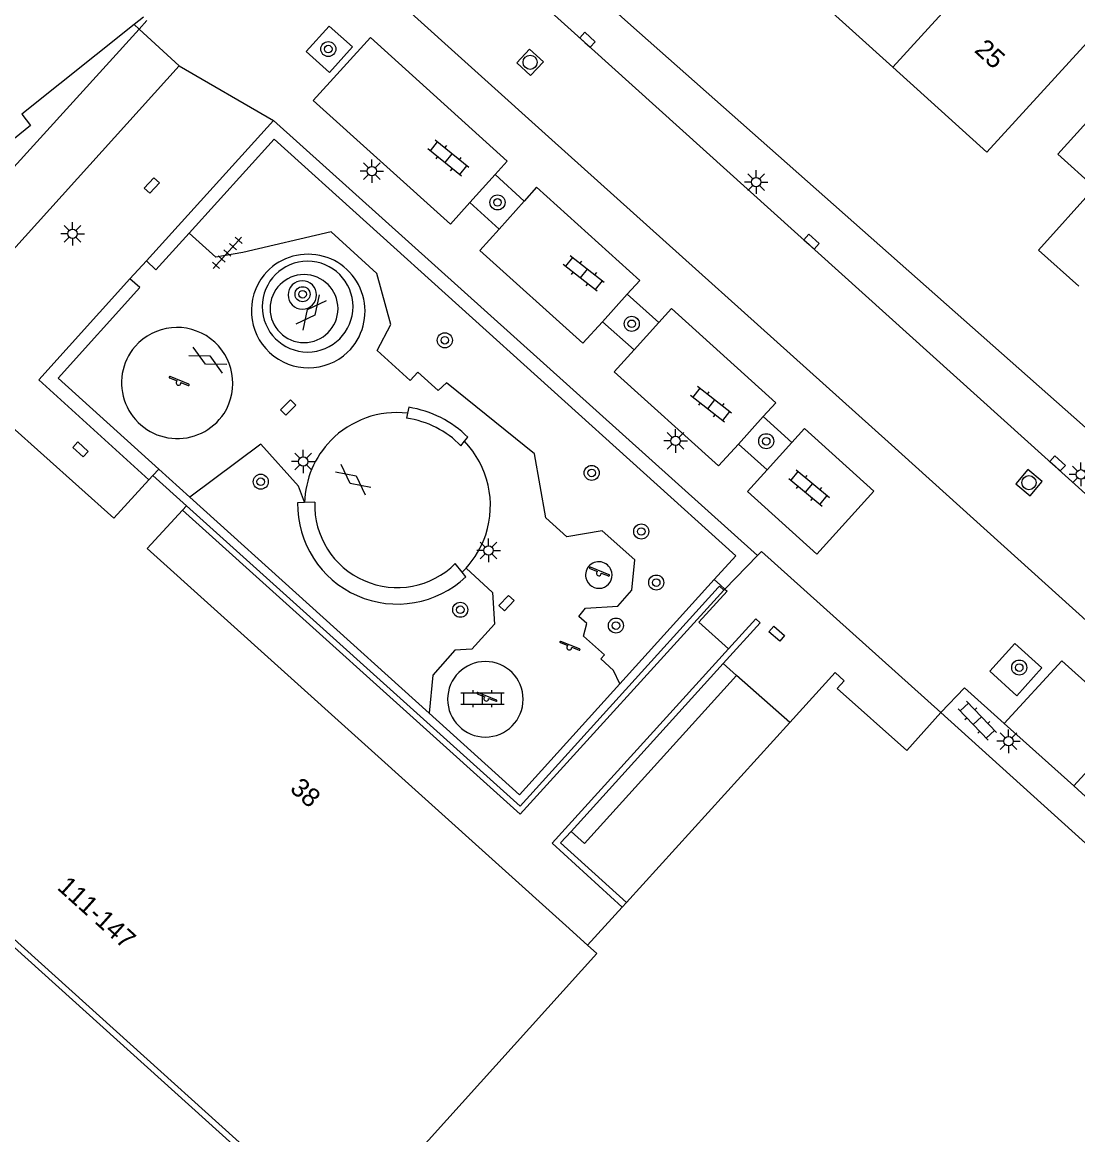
# Model space of a CAD drawing. Extents: x 131000 to 133013, y 393000 to 396501.
# Drawn here: x 131319.9 to 131375.9, y 395175.6 to 395234.7 of the extents above; entities that cross this region are included whole.
import ezdxf

# ---------------------------------------------------------------- set-up
doc = ezdxf.new("R2010")
doc.units = 0
for name, color, linetype in [('gg-afsc-erfafscheiding', 7, 'Continuous'), ('gg-afsc-hekwerk', 7, 'Continuous'), ('gg-afsc-muur', 7, 'Continuous'), ('gg-anno-huisnummerreeks BGT', 7, 'Continuous'), ('gg-bbg-gedigitaliseerde bebouwing', 7, 'Continuous'), ('gg-bbg-hoofdgebouw', 7, 'Continuous'), ('gg-bbg-onder overbouw', 7, 'Continuous'), ('gg-bbg-pand overbouw', 7, 'Continuous'), ('gg-bbg-tussenscheiding', 7, 'Continuous'), ('gg-knt-trap', 7, 'Continuous'), ('gg-knt-verharding', 7, 'Continuous'), ('gg-knt-verharding nz', 7, 'Continuous'), ('gt-grn-groengrens', 7, 'Continuous'), ('gt-grn-weggrens', 7, 'Continuous'), ('gt-symb-boom', 7, 'Continuous'), ('gt-symb-gesloten verharding', 7, 'Continuous'), ('gt-symb-klinker verharding', 7, 'Continuous'), ('gt-symb-kolk', 7, 'Continuous'), ('gt-symb-kolk center center', 7, 'Continuous'), ('gt-symb-lichtmast', 7, 'Continuous'), ('gt-symb-rioolschacht', 7, 'Continuous'), ('gt-symb-speelvoorziening', 7, 'Continuous'), ('gt-symb-tegel verharding', 7, 'Continuous')]:
    doc.layers.add(name, color=color, linetype=linetype)

# ---------------------------------------------------------------- blocks, each defined once
blk = doc.blocks.new('gt0-LMAST')
at = {"layer": 'gt-symb-lichtmast'}
for p, q in [((-0.005, 0.246), (-0.005, 0.621)), ((-0.182, 0.173), (-0.447, 0.438)), ((0.172, 0.173), (0.437, 0.438)), ((-0.255, -0.004), (-0.63, -0.004)), ((-0.182, -0.181), (-0.447, -0.446)), ((-0.005, -0.254), (-0.005, -0.629)), ((0.437, -0.446), (0.172, -0.181)), ((0.245, -0.004), (0.62, -0.004))]:
    blk.add_line(p, q, dxfattribs=at)
blk.add_circle((-0.005, -0.004), 0.25, dxfattribs=at)
blk = doc.blocks.new('gt0-KL1')
at = {"layer": 'gt-symb-klinker verharding'}
for p, q in [((-1.15, 0.3), (1.15, 0.3)), ((-1, -0.3), (-1, 0.3)), ((-0.5, 0.3), (-0.5, 0.45)), ((0, -0.3), (0, 0.3)), ((0.5, 0.3), (0.5, 0.45)), ((1, -0.3), (1, 0.3)), ((-1.15, -0.3), (1.15, -0.3)), ((-0.5, -0.45), (-0.5, -0.3)), ((0.5, -0.45), (0.5, -0.3))]:
    blk.add_line(p, q, dxfattribs=at)
blk = doc.blocks.new('gt0-BOOM')
at = {"layer": 'gt-symb-boom'}
for radius in [0.4, 0.2]:
    blk.add_circle((0, 0), radius, dxfattribs=at)
blk = doc.blocks.new('gt0-KOLKCC')
at = {"layer": 'gt-symb-kolk center center'}
blk.add_lwpolyline([(-0.375, 0.2), (0.375, 0.2), (0.375, -0.2), (-0.375, -0.2)], close=True, dxfattribs=at)
blk = doc.blocks.new('gt0-RS')
at = {"layer": 'gt-symb-rioolschacht'}
blk.add_lwpolyline([(-0.5, -0.5), (0.5, -0.5), (0.5, 0.5), (-0.5, 0.5)], close=True, dxfattribs=at)
blk.add_circle((0, 0), 0.375, dxfattribs=at)
blk = doc.blocks.new('gt0-SV')
at = {"layer": 'gt-symb-speelvoorziening'}
for p, q in [((-0.477, 0.255), (-0.08, 0.096)), ((0.542, -0.076), (-0.449, 0.324)), ((0.125, 0.014), (0.515, -0.143))]:
    blk.add_line(p, q, dxfattribs=at)
for centre, radius, start, end in [((-0.466, 0.291), 0.0369, 63.6251, 252.66016), ((-0.002, -0.005), 0.128, 127.68665, 8.59861), ((0.531, -0.111), 0.0363, 243.50852, 72.54358)]:
    blk.add_arc(centre, radius, start, end, dxfattribs=at)
blk = doc.blocks.new('gt0-KOLK')
at = {"layer": 'gt-symb-kolk'}
blk.add_lwpolyline([(0, 0), (0.375, 0), (0.375, 0.4), (-0.375, 0.4), (-0.375, 0), (0, 0)], dxfattribs=at)
blk = doc.blocks.new('gt0-GESVH1')
at = {"layer": 'gt-symb-gesloten verharding'}
for p, q in [((-0.992, -0.261), (0.008, 0.239)), ((0.008, -0.261), (-0.992, 0.239)), ((0.008, 0.239), (1.008, -0.261)), ((1.008, 0.239), (0.008, -0.261))]:
    blk.add_line(p, q, dxfattribs=at)
blk = doc.blocks.new('gt0-TEG1')
at = {"layer": 'gt-symb-tegel verharding'}
for p, q in [((-1.125, 0), (1.125, 0)), ((-0.9, -0.25), (-0.9, 0.25)), ((-0.45, -0.25), (-0.45, 0.25)), ((0, -0.25), (0, 0.25)), ((0.45, -0.25), (0.45, 0.25)), ((0.9, -0.25), (0.9, 0.25))]:
    blk.add_line(p, q, dxfattribs=at)

msp = doc.modelspace()

# ---------------------------------------------------------------- linework, layer by layer
at = {"layer": 'gg-afsc-erfafscheiding'}
msp.add_line((131342.777, 395243.023), (131352.189, 395234.534), dxfattribs=at)
at = {"layer": 'gg-afsc-hekwerk'}
for p, q in [((131325.833, 395234.567), (131326.094, 395234.328)), ((131326.094, 395234.328), (131328.218, 395232.383)), ((131326.98, 395221.545), (131328.746, 395223.498)), ((131328.777, 395209.479), (131327.131, 395210.965)), ((131341.484, 395198.004), (131328.777, 395209.479)), ((131356.615, 395205.104), (131351.608, 395199.559)), ((131356.615, 395205.104), (131356.949, 395204.803)), ((131356.949, 395204.803), (131357.185, 395204.59))]:
    msp.add_line(p, q, dxfattribs=at)
for points in [[(131328.218, 395232.383), (131302.205, 395203.554), (131296.606, 395209.566)], [(131328.746, 395223.498), (131333.255, 395228.485), (131357.754, 395206.366), (131356.615, 395205.104)], [(131327.131, 395210.965), (131321.788, 395215.79), (131326.125, 395220.603)], [(131357.185, 395204.59), (131357.298, 395204.488), (131355.803, 395202.833), (131357.367, 395201.416)], [(131351.608, 395199.559), (131346.287, 395193.667), (131341.484, 395198.004)]]:
    msp.add_lwpolyline(points, dxfattribs=at)
at = {"layer": 'gg-afsc-muur'}
for p, q in [((131340.4, 395214.245), (131340.34, 395213.937)), ((131340.34, 395213.937), (131340.287, 395213.664)), ((131343.174, 395212.199), (131343.368, 395212.438)), ((131343.368, 395212.438), (131343.543, 395212.654)), ((131334.873, 395209.189), (131334.504, 395209.177)), ((131335.415, 395209.207), (131334.873, 395209.189)), ((131343.233, 395205.494), (131342.873, 395205.942)), ((131343.435, 395205.243), (131343.233, 395205.494)), ((131357.088, 395200.633), (131349.02, 395191.727))]:
    msp.add_line(p, q, dxfattribs=at)
for points in [[(131357.132, 395204.536), (131346.323, 395192.638), (131328.391, 395208.789)], [(131328.599, 395209.017), (131346.316, 395193.063), (131356.83, 395204.67)], [(131356.83, 395204.67), (131356.899, 395204.747), (131357.132, 395204.536)], [(131357.088, 395200.633), (131359.057, 395202.807), (131358.821, 395203.019), (131357.367, 395201.416)], [(131357.367, 395201.416), (131348.006, 395191.094), (131351.734, 395187.708)], [(131349.02, 395191.727), (131348.462, 395191.111), (131351.951, 395187.947)]]:
    msp.add_lwpolyline(points, dxfattribs=at)
for centre, radius, start, end in [((131339.497, 395208.561), 5.755, 45.3294, 80.97314), ((131339.588, 395208.708), 5.005, 44.22352, 81.9657), ((131339.798, 395209.09), 5.294, 179.05742, 313.39673), ((131339.79, 395209.05), 4.378, 177.9456, 314.76824)]:
    msp.add_arc(centre, radius, start, end, dxfattribs=at)
at = {"layer": 'gg-bbg-gedigitaliseerde bebouwing'}
msp.add_line((131374.862, 395227.681), (131381.08, 395234.6), dxfattribs=at)
msp.add_lwpolyline([(131374.07, 395241.061), (131376.88, 395238.52), (131378.36, 395240.15), (131380.35, 395238.35), (131378.87, 395236.71), (131379.07, 395236.53), (131371.084, 395227.786)], dxfattribs=at)
at = {"layer": 'gg-bbg-hoofdgebouw'}
for p, q in [((131361.084, 395236.838), (131366.093, 395232.304)), ((131366.093, 395232.304), (131371.084, 395227.786)), ((131326.822, 395210.629), (131326.605, 395210.393)), ((131328.599, 395209.017), (131326.822, 395210.629)), ((131328.391, 395208.789), (131328.599, 395209.017)), ((131386.893, 395181.55), (131368.635, 395198.042)), ((131351.951, 395187.947), (131360.62, 395197.51)), ((131351.734, 395187.708), (131349.896, 395185.68)), ((131351.734, 395187.708), (131351.951, 395187.947))]:
    msp.add_line(p, q, dxfattribs=at)
for points in [[(131375.96, 395220.669), (131373.825, 395222.585), (131376.821, 395225.922), (131374.862, 395227.681)], [(131326.605, 395210.393), (131324.74, 395208.361), (131319.183, 395213.358), (131319.014, 395213.171)], [(131349.896, 395185.68), (131348.741, 395186.728), (131326.524, 395206.751), (131328.391, 395208.789)], [(131360.62, 395197.51), (131363.028, 395200.166), (131363.516, 395199.719), (131363.138, 395199.306), (131366.834, 395196.023), (131368.635, 395198.042)]]:
    msp.add_lwpolyline(points, dxfattribs=at)
at = {"layer": 'gg-bbg-onder overbouw'}
msp.add_line((131326.331, 395234.964), (131325.833, 395234.567), dxfattribs=at)
for points in [[(131325.833, 395234.567), (131319.859, 395229.803), (131320.331, 395229.205), (131318.7, 395227.907), (131318.189, 395228.525), (131317.69, 395228.13)], [(131307.838, 395196.048), (131308.046, 395196.278), (131335.209, 395171.796), (131335.005, 395171.553)]]:
    msp.add_lwpolyline(points, dxfattribs=at)
at = {"layer": 'gg-bbg-pand overbouw'}
for p, q in [((131326.508, 395234.784), (131326.094, 395234.328)), ((131307.838, 395196.048), (131335.005, 395171.553))]:
    msp.add_line(p, q, dxfattribs=at)
msp.add_lwpolyline([(131326.094, 395234.328), (131319.081, 395226.603), (131317.69, 395228.13)], dxfattribs=at)
at = {"layer": 'gg-bbg-tussenscheiding'}
msp.add_line((131366.093, 395232.304), (131374.07, 395241.061), dxfattribs=at)
msp.add_lwpolyline([(131338.858, 395172.446), (131350.389, 395185.243), (131349.896, 395185.68)], dxfattribs=at)
at = {"layer": 'gg-knt-trap'}
msp.add_lwpolyline([(131357.803, 395200.001), (131349.728, 395191.086), (131349.02, 395191.727)], dxfattribs=at)
at = {"layer": 'gg-knt-verharding'}
for p, q in [((131352.189, 395234.534), (131392.737, 395198.637)), ((131333.224, 395229.475), (131326.486, 395222.028)), ((131358.918, 395206.374), (131333.224, 395229.475)), ((131343.652, 395225.126), (131344.988, 395226.599)), ((131346.521, 395225.185), (131344.988, 395226.599)), ((131345.199, 395223.71), (131343.652, 395225.126)), ((131346.521, 395225.185), (131345.199, 395223.71)), ((131326.98, 395221.545), (131326.486, 395222.028)), ((131326.125, 395220.603), (131325.596, 395221.072)), ((131350.684, 395218.792), (131352, 395220.248)), ((131352, 395220.248), (131353.675, 395218.747)), ((131352.365, 395217.295), (131350.684, 395218.792)), ((131353.675, 395218.747), (131352.365, 395217.295)), ((131357.899, 395212.295), (131359.221, 395213.759)), ((131360.74, 395212.382), (131359.221, 395213.759)), ((131357.899, 395212.295), (131359.422, 395210.925)), ((131359.422, 395210.925), (131360.74, 395212.382)), ((131334.873, 395209.199), (131334.873, 395209.189)), ((131357.185, 395204.59), (131358.918, 395206.374)), ((131357.132, 395204.536), (131357.185, 395204.59)), ((131357.803, 395200.001), (131357.088, 395200.633)), ((131360.62, 395197.51), (131357.803, 395200.001)), ((131375.709, 395194.14), (131372.013, 395197.455)), ((131377.162, 395192.814), (131375.709, 395194.14))]:
    msp.add_line(p, q, dxfattribs=at)
for points in [[(131335.385, 395246.589), (131388.881, 395198.322), (131388.692, 395198.094)], [(131385.741, 395194.836), (131385.584, 395194.579), (131365.85, 395212.405), (131347.999, 395228.455), (131332.009, 395242.88)], [(131336.194, 395232.03), (131334.963, 395233.14), (131336.18, 395234.492), (131337.412, 395233.381), (131336.194, 395232.03)], [(131343.652, 395225.126), (131342.61, 395223.977), (131335.334, 395230.532), (131338.363, 395233.885), (131345.63, 395227.307), (131344.988, 395226.599)], [(131352, 395220.248), (131352.667, 395220.986), (131347.186, 395225.927), (131346.521, 395225.185)], [(131351.608, 395199.559), (131351.268, 395200.271), (131350.591, 395200.885), (131350.789, 395201.105), (131349.682, 395202.095), (131349.854, 395202.765), (131349.421, 395203.139), (131349.786, 395203.58), (131351.494, 395203.69), (131352.251, 395204.526), (131352.399, 395206.137), (131350.675, 395207.685), (131348.79, 395207.365), (131347.671, 395208.372), (131347.074, 395211.78), (131342.408, 395215.536), (131341.959, 395215.144), (131340.878, 395216.109), (131340.471, 395215.67), (131338.717, 395217.259), (131339.444, 395218.642), (131338.71, 395221.347), (131336.28, 395223.566), (131331.6, 395222.472), (131330.157, 395222.222), (131328.746, 395223.498)], [(131345.199, 395223.71), (131344.172, 395222.564), (131349.649, 395217.647), (131350.684, 395218.792)], [(131325.596, 395221.072), (131320.762, 395215.709), (131326.605, 395210.393)], [(131359.221, 395213.759), (131359.882, 395214.49), (131354.348, 395219.492), (131353.675, 395218.747)], [(131352.365, 395217.295), (131351.31, 395216.126), (131356.851, 395211.135), (131357.899, 395212.295)], [(131360.74, 395212.382), (131361.402, 395213.114), (131365.084, 395209.784), (131362.069, 395206.445), (131358.381, 395209.774), (131359.422, 395210.925)], [(131334.873, 395209.199), (131334.547, 395210.065), (131332.557, 395212.289), (131328.777, 395209.479)], [(131343.443, 395205.71), (131344.841, 395204.406), (131344.946, 395202.722), (131343.742, 395201.401), (131342.848, 395201.341), (131341.68, 395200.017), (131341.484, 395198.004)], [(131374.006, 395200.409), (131372.577, 395201.702), (131371.239, 395200.236), (131372.686, 395198.923), (131374.006, 395200.409)], [(131372.013, 395197.455), (131375.066, 395200.789), (131378.743, 395197.474), (131375.709, 395194.14)], [(131372.013, 395197.455), (131369.905, 395199.34), (131368.635, 395198.042)]]:
    msp.add_lwpolyline(points, dxfattribs=at)
for centre, radius, start, end in [((131335.054, 395219.345), 3.029, 313.98082, 140.23956), ((131335.034, 395219.59), 2.41, 0, 180), ((131335.08, 395219.373), 3.031, 140.97342, 313.24696), ((131334.844, 395219.487), 1.803, 360, 180), ((131334.752, 395220.211), 0.754, 0, 180), ((131334.752, 395220.211), 0.754, 180, 0), ((131335.034, 395219.59), 2.41, 180, 0), ((131334.844, 395219.487), 1.803, 180, 0), ((131328.1, 395215.52), 2.965, 327.33315, 138.60146), ((131328.12, 395215.547), 2.963, 139.24647, 326.68814), ((131339.793, 395209.027), 4.94, 83.64666, 135.62538), ((131339.806, 395209.047), 4.935, 135.8945, 178.24016), ((131339.794, 395209.026), 4.941, 341.77082, 43.6708), ((131339.809, 395209.045), 4.932, 317.4518, 341.50972), ((131339.414, 395209.417), 5.475, 314.23038, 317.38348), ((131344.469, 395198.739), 2.004, 0, 180), ((131344.469, 395198.739), 2.004, 180, 0)]:
    msp.add_arc(centre, radius, start, end, dxfattribs=at)
at = {"layer": 'gg-knt-verharding nz'}
for start, end in [(12.77547, 192.77547), (192.77547, 12.77547)]:
    msp.add_arc((131350.492, 395205.337), 0.705, start, end, dxfattribs=at)
at = {"layer": 'gt-grn-groengrens'}
msp.add_line((131326.822, 395210.629), (131327.131, 395210.965), dxfattribs=at)
at = {"layer": 'gt-grn-weggrens'}
for p, q in [((131328.218, 395232.383), (131333.224, 395229.475)), ((131326.486, 395222.028), (131325.596, 395221.072))]:
    msp.add_line(p, q, dxfattribs=at)
msp.add_lwpolyline([(131368.635, 395198.042), (131359.121, 395206.582), (131358.918, 395206.374)], dxfattribs=at)

# ---------------------------------------------------------------- block references
at = {"layer": 'gt-symb-boom'}
for p in [(131336.132, 395233.269), (131345.113, 395225.125), (131334.766, 395220.249), (131352.237, 395218.679), (131342.317, 395217.802), (131359.375, 395212.443), (131350.113, 395210.76), (131332.547, 395210.294), (131352.743, 395207.649), (131353.537, 395204.938), (131343.136, 395203.494), (131351.399, 395202.654), (131372.804, 395200.424)]:
    msp.add_blockref('gt0-BOOM', p, dxfattribs=at)
at = {"layer": 'gt-symb-gesloten verharding'}
for p, rotation in [((131335.21, 395219.285), 51.69800616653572), ((131329.738, 395216.738), 152.358857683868), ((131337.452, 395210.416), -37.72926988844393)]:
    msp.add_blockref('gt0-GESVH1', p, dxfattribs=dict(at, rotation=rotation))
at = {"layer": 'gt-symb-klinker verharding'}
for p, rotation in [((131342.503, 395227.474), 140.88391082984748), ((131349.69, 395221.35), 141.82346240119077), ((131356.45, 395214.403), 141.82346240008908), ((131361.654, 395209.963), -39.64417495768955), ((131370.58, 395197.608), -46.37742658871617)]:
    msp.add_blockref('gt0-KL1', p, dxfattribs=dict(at, rotation=rotation))
msp.add_blockref('gt0-KL1', (131344.319, 395198.777), dxfattribs=at)
at = {"layer": 'gt-symb-kolk'}
for p, rotation in [((131349.754, 395233.612), -42.08093041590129), ((131361.647, 395222.891), -42.04255015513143), ((131374.707, 395211.114), -42.04255015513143)]:
    msp.add_blockref('gt0-KOLK', p, dxfattribs=dict(at, rotation=rotation))
at = {"layer": 'gt-symb-kolk center center'}
for p, rotation in [((131326.766, 395226.024), 48.16185074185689), ((131333.996, 395214.242), 45.16208098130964), ((131322.981, 395212.009), 137.7956623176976), ((131345.59, 395203.846), 46.53940290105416), ((131359.935, 395202.226), -40.66340386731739)]:
    msp.add_blockref('gt0-KOLKCC', p, dxfattribs=dict(at, rotation=rotation))
at = {"layer": 'gt-symb-lichtmast'}
for p in [(131338.449, 395226.79), (131358.846, 395226.21), (131322.563, 395223.462), (131354.573, 395212.464), (131334.807, 395211.368), (131376.08, 395210.688), (131344.643, 395206.65), (131372.241, 395196.514)]:
    msp.add_blockref('gt0-LMAST', p, dxfattribs=at)
at = {"layer": 'gt-symb-rioolschacht'}
for p, rotation in [((131346.842, 395232.565), -42.608996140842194), ((131373.32, 395210.243), -40.01095771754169)]:
    msp.add_blockref('gt0-RS', p, dxfattribs=dict(at, rotation=rotation))
at = {"layer": 'gt-symb-speelvoorziening'}
for p in [(131328.185, 395215.551), (131350.495, 395205.43), (131348.925, 395201.492), (131344.519, 395198.776)]:
    msp.add_blockref('gt0-SV', p, dxfattribs=at)
at = {"layer": 'gt-symb-tegel verharding', "rotation": 47.55289814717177}
msp.add_blockref('gt0-TEG1', (131330.774, 395222.444), dxfattribs=at)

# ---------------------------------------------------------------- texts
at = {"layer": 'gg-anno-huisnummerreeks BGT'}
for s, rotation, p in [('25', 317.8, (131370.375, 395233.149)), ('38', 318, (131334.043, 395193.917)), ('111-147', 318, (131321.692, 395188.688))]:
    msp.add_text(s, height=1, rotation=rotation, dxfattribs=at).set_placement(p)

doc.saveas('drawing.dxf')
